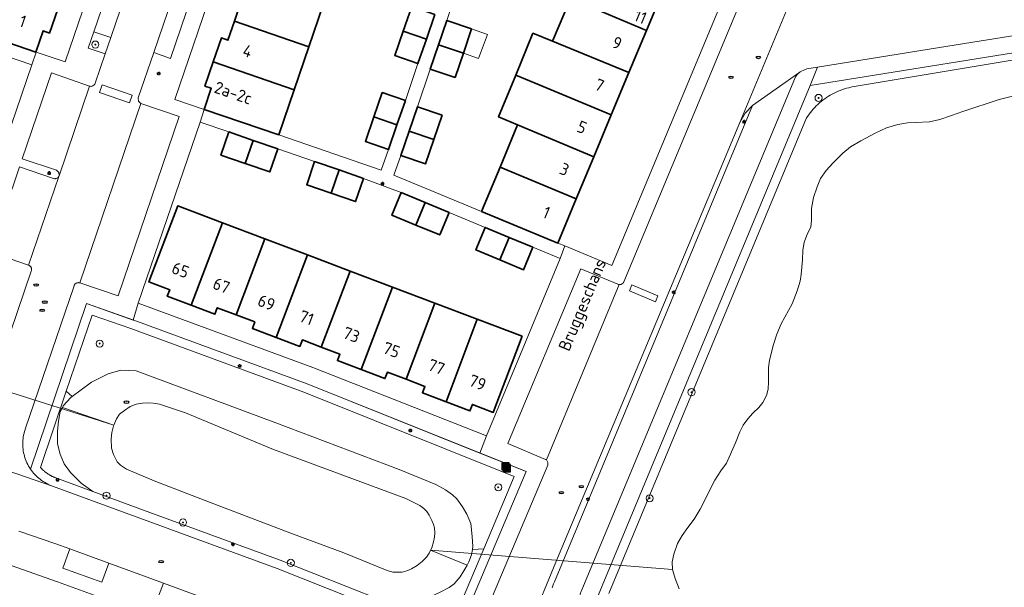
# Model space of a CAD drawing. Header units: metres. Extents: x 152610 to 160096, y 456114 to 462495.
# Tile 870 of 938: x 157852 to 157962, y 461864 to 461927. Entities that reach past the tile are written whole.
import ezdxf
from ezdxf.enums import TextEntityAlignment as Align

# ---------------------------------------------------------------- set-up
doc = ezdxf.new("R2010")
doc.units = ezdxf.units.M
doc.header["$LTSCALE"] = 0.5
doc.layers.get('0').update_dxf_attribs({"linetype": 'CONTINUOUS'})
for name, color, linetype, lineweight in [('B-PV-GR-BEPLANTING_CULTUUR_ROOS-GV', 251, 'CONTINUOUS', 18), ('B-PV-GR-BOOM-S', 251, 'CONTINUOUS', 25), ('B-PV-IE-MEUBILAIR-S', 251, 'CONTINUOUS', 25), ('B-PV-IE-MEUBILAIR_WEGMEUBILAIR_AFVALBAK-S', 251, 'CONTINUOUS', 25), ('B-PV-IE-TERREINAFSCHEIDING_KUNSTMATIG_HEKWERK-G', 251, 'IE-TERREINAFSCHEIDING_KUNSTMATIG-SO', 18), ('B-PV-KW-KUNSTWERK_DUIKER-G', 251, 'CONTINUOUS', 18), ('B-PV-OG-BEBOUWING-GV', 6, 'CONTINUOUS', 35), ('B-PV-OG-BEBOUWING-T18', 1, 'CONTINUOUS', 18), ('B-PV-OG-BEBOUWING_OVERBOUWING-GV', 251, 'CONTINUOUS', 18), ('B-PV-OG-TERREIN_BEGROEID-GV', 251, 'CONTINUOUS', 18), ('B-PV-OG-TERREIN_OEVER-GV', 251, 'CONTINUOUS', 18), ('B-PV-OG-TOPOGRAFIE-T18', 1, 'CONTINUOUS', 18), ('B-PV-OG-WATER_MEER-GV', 251, 'CONTINUOUS', 18), ('B-PV-OG-WATER_SLOOT-GV', 251, 'CONTINUOUS', 18), ('B-PV-VH-GESLOTENVERHARDING_ASFALT-GV', 251, 'CONTINUOUS', 18), ('B-PV-VH-OPENVERHARDING_BETONSTRAATSTEEN-GV', 251, 'CONTINUOUS', 18), ('B-PV-VH-OPENVERHARDING_TEGEL-GV', 251, 'CONTINUOUS', 18)]:
    doc.layers.add(name, color=color, linetype=linetype, lineweight=lineweight)
doc.styles.add('NLCS-ISO', font='NLCS-ISO.ttf')
doc.styles.add('NLCS-ISO-M750-T18', font='NLCS-ISO.ttf', dxfattribs={"height": 1.35})
doc.linetypes.add('IE-TERREINAFSCHEIDING_KUNSTMATIG-SO', pattern='A,4,[82,NLCS.SHX,S=0.75,R=90,X=0,Y=0],4,-2', length=10)

# ---------------------------------------------------------------- blocks, each defined once
blk = doc.blocks.new('SIE-WEG_AFVALBAK-SO')
h = blk.add_hatch(color=256)
h.dxf.hatch_style = 1
h.paths.add_polyline_path([(-1.5, -1.5), (1.5, -1.5), (1.5, 1.5), (-1.5, 1.5)])
for points in [[(-2, -2), (2, -2), (2, 2), (-2, 2)], [(-1.5, -1.5), (1.5, -1.5), (1.5, 1.5), (-1.5, 1.5)]]:
    blk.add_lwpolyline(points, close=True)
blk = doc.blocks.new('SIE-MEUBILAIR_PAAL_LICHTMAST-SO')
for points in [[(-0.62, 0), (-1, 0)], [(-0.71, 0.71), (-0.44, 0.44)], [(0, 1), (0, 0.62)], [(0.44, 0.44), (0.71, 0.71)], [(1, 0), (0.62, 0)], [(-0.71, -0.71), (-0.44, -0.44)], [(0, -0.62), (0, -1)], [(0.44, -0.44), (0.71, -0.71)]]:
    blk.add_lwpolyline(points)
blk.add_circle((0, 0), 0.5)
blk = doc.blocks.new('SIE-MEUBILAIR_PUT_RIOOLPUT-SO')
blk.add_ellipse((0, 0), major_axis=(1.25, 0), ratio=0.54)
at = {"style": 'NLCS-ISO'}
blk.add_text('ri', height=0.75, dxfattribs=at).set_placement((-0.04, 0.07), align=Align.MIDDLE_CENTER)
blk = doc.blocks.new('SGR-BOOM_GBKN-SO')
at = {"linetype": 'ByBlock', "lineweight": 18}
h = blk.add_hatch(color=0, dxfattribs=at)
h.dxf.hatch_style = 1
edge = h.paths.add_edge_path()
edge.add_arc((0, 0), 0.25, 0, 360)
at = {"color": 0, "linetype": 'ByBlock', "lineweight": 18}
for radius in [2, 0.25]:
    blk.add_circle((0, 0), radius, dxfattribs=at)
at = {"color": 0, "linetype": 'ByBlock', "lineweight": 18, "style": 'NLCS-ISO'}
blk.add_attdef('SOORT', (2.5, 0), '', height=1.5, dxfattribs=at)

msp = doc.modelspace()

# ---------------------------------------------------------------- linework, layer by layer
at = {"layer": 'B-PV-GR-BEPLANTING_CULTUUR_ROOS-GV', "flags": 128}
msp.add_lwpolyline([(157862.26, 461925.346), (157860.36, 461925.99), (157859.719, 461924.156), (157861.628, 461923.514)], close=True, dxfattribs=at)
at = {"layer": 'B-PV-IE-TERREINAFSCHEIDING_KUNSTMATIG_HEKWERK-G', "flags": 128}
msp.add_lwpolyline([(157859.529, 461895.489), (157864.842, 461893.622), (157884.263, 461886.487), (157908.829, 461876.644)], dxfattribs=at)
at = {"layer": 'B-PV-KW-KUNSTWERK_DUIKER-G', "flags": 128}
for points in [[(157862.59, 461881.854), (157841.102, 461888.675)], [(157898.119, 461867.822), (157925.272, 461865.64)]]:
    msp.add_lwpolyline(points, dxfattribs=at)
at = {"layer": 'B-PV-OG-BEBOUWING-GV', "flags": 128}
for points in [[(157924.286, 461930.811), (157912.949, 461935.48), (157911.045, 461930.912), (157913.809, 461929.745), (157913.817, 461929.763), (157922.344, 461926.149)], [(157856.295, 461928.537), (157847.199, 461931.62), (157845.477, 461926.573), (157853.848, 461923.723), (157854.651, 461926.086), (157855.375, 461925.839)], [(157886.107, 461929.133), (157877.031, 461932.248), (157876.109, 461929.55), (157876.838, 461929.302), (157876.111, 461927.176), (157884.463, 461924.32)], [(157922.344, 461926.149), (157913.817, 461929.763), (157913.809, 461929.745), (157911.804, 461924.935), (157911.799, 461924.923), (157920.369, 461921.406)], [(157898.602, 461927.915), (157896.003, 461928.812), (157895.056, 461926.061), (157897.656, 461925.169)], [(157884.463, 461924.32), (157876.111, 461927.176), (157875.384, 461925.05), (157874.655, 461925.3), (157873.729, 461922.603), (157882.814, 461919.494)], [(157902.73, 461926.327), (157899.949, 461927.276), (157899.016, 461924.543), (157901.798, 461923.594)], [(157897.656, 461925.169), (157895.056, 461926.061), (157894.11, 461923.316), (157896.71, 461922.424)], [(157918.398, 461916.674), (157920.369, 461921.406), (157911.799, 461924.923), (157909.611, 461925.821), (157907.689, 461921.138), (157909.847, 461920.239)], [(157901.798, 461923.594), (157899.016, 461924.543), (157898.086, 461921.817), (157900.868, 461920.868)], [(157882.814, 461919.494), (157873.729, 461922.603), (157872.802, 461919.902), (157873.528, 461919.654), (157872.72, 461917.289), (157872.739, 461917.282), (157881.084, 461914.431)], [(157918.398, 461916.674), (157909.847, 461920.239), (157907.689, 461921.138), (157905.759, 461916.435), (157907.89, 461915.543), (157916.437, 461911.967)], [(157895.299, 461918.288), (157892.7, 461919.179), (157891.76, 461916.433), (157894.354, 461915.545)], [(157899.423, 461916.633), (157896.643, 461917.585), (157895.709, 461914.854), (157898.488, 461913.9)], [(157894.354, 461915.545), (157891.76, 461916.433), (157890.82, 461913.687), (157893.41, 461912.797)], [(157898.488, 461913.9), (157895.709, 461914.854), (157894.777, 461912.129), (157897.556, 461911.175)], [(157916.437, 461911.967), (157907.89, 461915.543), (157905.914, 461910.803), (157914.467, 461907.236)], [(157878.23, 461913.806), (157875.488, 461914.749), (157874.598, 461912.158), (157877.34, 461911.216)], [(157880.972, 461912.863), (157878.23, 461913.806), (157877.34, 461911.216), (157880.081, 461910.273)], [(157887.867, 461910.485), (157885.121, 461911.43), (157884.231, 461908.837), (157886.974, 461907.893)], [(157890.614, 461909.54), (157887.867, 461910.485), (157886.974, 461907.893), (157889.717, 461906.949)], [(157914.467, 461907.236), (157905.914, 461910.803), (157903.848, 461905.846), (157912.402, 461902.279)], [(157897.514, 461906.838), (157894.84, 461907.949), (157893.785, 461905.412), (157896.465, 461904.303)], [(157874.796, 461904.559), (157869.769, 461906.463), (157866.531, 461897.93), (157868.86, 461897.042), (157868.589, 461896.324), (157871.262, 461895.312)], [(157900.194, 461905.724), (157897.514, 461906.838), (157896.465, 461904.303), (157899.144, 461903.193)], [(157879.528, 461902.765), (157874.796, 461904.559), (157871.262, 461895.312), (157873.924, 461894.304), (157874.196, 461895.024), (157876.299, 461894.228)], [(157906.93, 461902.926), (157904.249, 461904.039), (157903.2, 461901.509), (157905.879, 461900.396)], [(157884.327, 461900.947), (157879.528, 461902.765), (157876.299, 461894.228), (157878.402, 461893.433), (157878.13, 461892.714), (157880.803, 461891.702)], [(157909.611, 461901.812), (157906.93, 461902.926), (157905.879, 461900.396), (157908.558, 461899.283)], [(157889.088, 461899.144), (157884.327, 461900.947), (157880.803, 461891.702), (157883.468, 461890.694), (157883.741, 461891.412), (157885.844, 461890.612)], [(157893.836, 461897.345), (157889.088, 461899.144), (157885.844, 461890.612), (157887.946, 461889.813), (157887.673, 461889.093), (157890.337, 461888.085)], [(157898.612, 461895.535), (157893.836, 461897.345), (157890.337, 461888.085), (157893.003, 461887.077), (157893.277, 461887.798), (157895.38, 461887.001)], [(157903.365, 461893.734), (157898.612, 461895.535), (157895.38, 461887.001), (157897.482, 461886.205), (157897.209, 461885.486), (157899.871, 461884.474)], [(157908.388, 461891.831), (157903.365, 461893.734), (157899.871, 461884.474), (157902.543, 461883.458), (157902.816, 461884.177), (157905.153, 461883.292)]]:
    msp.add_lwpolyline(points, close=True, dxfattribs=at)
at = {"layer": 'B-PV-OG-BEBOUWING_OVERBOUWING-GV', "flags": 128}
msp.add_lwpolyline([(157904.492, 461925.686), (157902.73, 461926.327), (157901.798, 461923.594), (157903.498, 461923.011)], close=True, dxfattribs=at)
at = {"layer": 'B-PV-OG-TERREIN_BEGROEID-GV', "flags": 128}
for points in [[(157970.955, 461924.822), (157940.705, 461919.95), (157915.98, 461860.502)], [(157918.104, 461862.963), (157940.295, 461916.322), (157940.431, 461916.53), (157940.575, 461916.734), (157940.724, 461916.933), (157940.88, 461917.127), (157941.042, 461917.316), (157941.21, 461917.5), (157941.384, 461917.678), (157941.564, 461917.851), (157941.749, 461918.017), (157941.939, 461918.178), (157942.134, 461918.332), (157942.334, 461918.481), (157942.539, 461918.622), (157942.748, 461918.757), (157942.962, 461918.885), (157943.179, 461919.007), (157943.4, 461919.121), (157943.625, 461919.228), (157943.854, 461919.328), (157944.085, 461919.42), (157944.319, 461919.505), (157944.556, 461919.582), (157944.795, 461919.652), (157945.036, 461919.714), (157945.279, 461919.768), (157945.431, 461919.798), (157966.709, 461923.368)], [(157901.286, 461858.758), (157908.829, 461876.644), (157903.635, 461878.725), (157884.263, 461886.487), (157864.842, 461893.622), (157864.772, 461893.647), (157859.529, 461895.489), (157853.246, 461876.925), (157853.35, 461876.778), (157853.472, 461876.619), (157853.6, 461876.465), (157853.734, 461876.316), (157853.874, 461876.172), (157854.019, 461876.035), (157854.17, 461875.903), (157854.326, 461875.777), (157854.486, 461875.658), (157854.652, 461875.545), (157854.822, 461875.439), (157854.996, 461875.34), (157855.174, 461875.248), (157855.355, 461875.163), (157855.54, 461875.085), (157855.727, 461875.015), (157880.9, 461865.761), (157898.05, 461858.95)], [(157892.567, 461862.203), (157881.257, 461866.695), (157866.633, 461872.071), (157860.237, 461874.422), (157856.072, 461875.954), (157856.031, 461875.969), (157856.008, 461875.977), (157855.99, 461875.984), (157855.949, 461875.999), (157855.943, 461876.001), (157855.908, 461876.015), (157855.88, 461876.026), (157855.816, 461876.052), (157855.753, 461876.08), (157855.689, 461876.109), (157855.647, 461876.129), (157855.607, 461876.149), (157855.567, 461876.169), (157855.528, 461876.189), (157855.51, 461876.198), (157855.505, 461876.201), (157855.501, 461876.203), (157855.497, 461876.205), (157855.492, 461876.208), (157855.455, 461876.228), (157855.418, 461876.249), (157855.381, 461876.27), (157855.344, 461876.292), (157855.327, 461876.303), (157855.244, 461876.356), (157855.142, 461876.42), (157855.086, 461876.459), (157855.03, 461876.499), (157854.975, 461876.539), (157854.954, 461876.554), (157854.92, 461876.58), (157854.867, 461876.623), (157854.815, 461876.667), (157854.762, 461876.711), (157854.711, 461876.756), (157854.661, 461876.802), (157854.611, 461876.849), (157854.562, 461876.897), (157854.537, 461876.92), (157854.506, 461876.954), (157854.469, 461876.992), (157854.444, 461877.019), (157854.434, 461877.031), (157854.399, 461877.07), (157854.364, 461877.109), (157857.258, 461885.66), (157860.152, 461894.21), (157864.504, 461892.681), (157883.905, 461885.553), (157907.512, 461876.094), (157904.089, 461867.977), (157900.665, 461859.859)]]:
    msp.add_lwpolyline(points, dxfattribs=at)
for points in [[(157864.504, 461892.681), (157860.152, 461894.21), (157857.258, 461885.66), (157857.91, 461885.059), (157858.911, 461885.83), (157860.081, 461886.684), (157861.96, 461887.602), (157863.382, 461888.037), (157865.093, 461887.947), (157880.781, 461882.109), (157894.611, 461876.862), (157898.714, 461875.193), (157899.78, 461874.583), (157900.569, 461874.019), (157901.053, 461873.584), (157901.714, 461872.699), (157902.196, 461871.882), (157902.625, 461870.819), (157902.798, 461869.354), (157902.86, 461868.24), (157902.812, 461867.902), (157904.089, 461867.977), (157907.512, 461876.094), (157883.905, 461885.553)], [(157857.91, 461885.059), (157857.258, 461885.66), (157854.364, 461877.109), (157854.399, 461877.07), (157854.434, 461877.031), (157854.444, 461877.019), (157854.469, 461876.992), (157854.506, 461876.954), (157854.537, 461876.92), (157854.562, 461876.897), (157854.611, 461876.849), (157854.661, 461876.802), (157854.711, 461876.756), (157854.762, 461876.711), (157854.815, 461876.667), (157854.867, 461876.623), (157854.92, 461876.58), (157854.954, 461876.554), (157854.975, 461876.539), (157855.03, 461876.499), (157855.086, 461876.459), (157855.142, 461876.42), (157855.244, 461876.356), (157855.327, 461876.303), (157855.344, 461876.292), (157855.381, 461876.27), (157855.418, 461876.249), (157855.455, 461876.228), (157855.492, 461876.208), (157855.497, 461876.205), (157855.501, 461876.203), (157855.505, 461876.201), (157855.51, 461876.198), (157855.528, 461876.189), (157855.567, 461876.169), (157855.607, 461876.149), (157855.647, 461876.129), (157855.689, 461876.109), (157855.753, 461876.08), (157855.816, 461876.052), (157855.88, 461876.026), (157855.908, 461876.015), (157855.943, 461876.001), (157855.949, 461875.999), (157855.99, 461875.984), (157856.008, 461875.977), (157856.031, 461875.969), (157856.072, 461875.954), (157860.237, 461874.422), (157858.941, 461875.327), (157857.721, 461876.558), (157857.023, 461877.517), (157856.58, 461878.61), (157856.266, 461879.756), (157856.267, 461881.216), (157856.372, 461882.286), (157856.592, 461883.385), (157856.829, 461883.834), (157856.926, 461884.02), (157857.761, 461884.944)], [(157900.665, 461859.859), (157904.089, 461867.977), (157902.812, 461867.902), (157902.729, 461867.314), (157902.419, 461866.501), (157902.229, 461866.144), (157901.982, 461865.681), (157901.44, 461864.847), (157900.779, 461864.065), (157900.202, 461863.634), (157899.213, 461863.101), (157898.165, 461862.627), (157897.103, 461862.318), (157895.294, 461862.124), (157892.567, 461862.203), (157892.686, 461862.156), (157898.419, 461859.879), (157898.969, 461859.753), (157899.484, 461859.707), (157899.954, 461859.698), (157900.351, 461859.753)]]:
    msp.add_lwpolyline(points, close=True, dxfattribs=at)
at = {"layer": 'B-PV-OG-TERREIN_OEVER-GV', "flags": 128}
for points in [[(157966.709, 461923.368), (157945.431, 461919.798), (157945.279, 461919.768), (157945.036, 461919.714), (157944.795, 461919.652), (157944.556, 461919.582), (157944.319, 461919.505), (157944.085, 461919.42), (157943.854, 461919.328), (157943.625, 461919.228), (157943.4, 461919.121), (157943.179, 461919.007), (157942.962, 461918.885), (157942.748, 461918.757), (157942.539, 461918.622), (157942.334, 461918.481), (157942.134, 461918.332), (157941.939, 461918.178), (157941.749, 461918.017), (157941.564, 461917.851), (157941.384, 461917.678), (157941.21, 461917.5), (157941.042, 461917.316), (157940.88, 461917.127), (157940.724, 461916.933), (157940.575, 461916.734), (157940.431, 461916.53), (157940.295, 461916.322), (157918.104, 461862.963)], [(157926.017, 461863.492), (157925.552, 461864.645), (157925.272, 461865.64), (157925.233, 461866.507), (157925.398, 461867.372), (157925.838, 461868.559), (157926.341, 461869.491), (157926.962, 461870.367), (157927.672, 461871.312), (157928.364, 461872.429), (157930.015, 461875.687), (157930.692, 461876.73), (157931.331, 461877.594), (157932.334, 461879.853), (157932.808, 461881.118), (157933.19, 461881.856), (157933.705, 461882.575), (157934.266, 461883.202), (157934.953, 461883.852), (157935.405, 461884.402), (157935.785, 461885.19), (157935.978, 461885.908), (157936.033, 461886.711), (157936.029, 461887.652), (157936.032, 461888.34), (157936.142, 461889.14), (157936.595, 461890.9), (157936.957, 461892.078), (157937.439, 461893.222), (157938.678, 461895.449), (157939.247, 461896.929), (157939.589, 461897.996), (157939.704, 461898.743), (157939.829, 461900.416), (157939.879, 461901.454), (157940.04, 461902.373), (157940.36, 461903.231), (157940.766, 461904.096), (157940.867, 461904.821), (157940.847, 461905.524), (157940.85, 461906.152), (157941.057, 461907.396), (157941.491, 461908.592), (157941.853, 461909.513), (157942.507, 461910.43), (157943.229, 461911.261), (157944.374, 461912.375), (157945.223, 461913.069), (157946.376, 461913.761), (157947.99, 461914.624), (157949.271, 461915.231), (157950.535, 461915.584), (157951.612, 461915.758), (157952.479, 461915.799), (157954.093, 461915.874), (157955.245, 461916.161), (157956.547, 461916.581), (157957.827, 461917.053), (157961.905, 461918.388), (157965.092, 461919.166)], [(157900.202, 461863.634), (157900.779, 461864.065), (157901.44, 461864.847), (157901.982, 461865.681), (157902.229, 461866.144), (157898.119, 461867.822), (157897.963, 461867.478), (157897.654, 461867.046), (157897.193, 461866.551), (157896.626, 461866.105), (157895.99, 461865.738), (157895.472, 461865.522), (157894.953, 461865.367), (157894.497, 461865.342), (157893.875, 461865.359), (157893.25, 461865.555), (157888.408, 461867.537), (157882.637, 461869.658), (157873.817, 461873.012), (157867.301, 461875.544), (157864.008, 461876.92), (157863.328, 461877.356), (157862.971, 461877.753), (157862.567, 461878.558), (157862.339, 461879.258), (157862.302, 461880.301), (157862.372, 461881.029), (157862.563, 461881.787), (157862.59, 461881.854), (157856.829, 461883.834), (157856.592, 461883.385), (157856.372, 461882.286), (157856.267, 461881.216), (157856.266, 461879.756), (157856.58, 461878.61), (157857.023, 461877.517), (157857.721, 461876.558), (157858.941, 461875.327), (157860.237, 461874.422), (157866.633, 461872.071), (157881.257, 461866.695), (157892.567, 461862.203)]]:
    msp.add_lwpolyline(points, dxfattribs=at)
msp.add_lwpolyline([(157865.093, 461887.947), (157863.382, 461888.037), (157861.96, 461887.602), (157860.081, 461886.684), (157858.911, 461885.83), (157857.91, 461885.059), (157857.761, 461884.944), (157856.926, 461884.02), (157856.829, 461883.834), (157862.59, 461881.854), (157862.876, 461882.547), (157863.248, 461883.084), (157863.788, 461883.511), (157864.433, 461883.942), (157865.088, 461884.204), (157865.817, 461884.335), (157866.456, 461884.344), (157867.012, 461884.337), (157867.725, 461884.196), (157870.62, 461883.231), (157880.488, 461879.137), (157895.352, 461873.628), (157896.903, 461872.851), (157897.372, 461872.498), (157897.699, 461872.16), (157897.955, 461871.737), (157898.274, 461871.157), (157898.459, 461870.715), (157898.547, 461870.345), (157898.608, 461869.788), (157898.568, 461869.287), (157898.443, 461868.757), (157898.246, 461868.1), (157898.119, 461867.822), (157902.229, 461866.144), (157902.419, 461866.501), (157902.729, 461867.314), (157902.812, 461867.902), (157902.86, 461868.24), (157902.798, 461869.354), (157902.625, 461870.819), (157902.196, 461871.882), (157901.714, 461872.699), (157901.053, 461873.584), (157900.569, 461874.019), (157899.78, 461874.583), (157898.714, 461875.193), (157894.611, 461876.862), (157880.781, 461882.109)], close=True, dxfattribs=at)
at = {"layer": 'B-PV-OG-WATER_MEER-GV', "flags": 128}
msp.add_lwpolyline([(157965.092, 461919.166), (157961.905, 461918.388), (157957.827, 461917.053), (157956.547, 461916.581), (157955.245, 461916.161), (157954.093, 461915.874), (157952.479, 461915.799), (157951.612, 461915.758), (157950.535, 461915.584), (157949.271, 461915.231), (157947.99, 461914.624), (157946.376, 461913.761), (157945.223, 461913.069), (157944.374, 461912.375), (157943.229, 461911.261), (157942.507, 461910.43), (157941.853, 461909.513), (157941.491, 461908.592), (157941.057, 461907.396), (157940.85, 461906.152), (157940.847, 461905.524), (157940.867, 461904.821), (157940.766, 461904.096), (157940.36, 461903.231), (157940.04, 461902.373), (157939.879, 461901.454), (157939.829, 461900.416), (157939.704, 461898.743), (157939.589, 461897.996), (157939.247, 461896.929), (157938.678, 461895.449), (157937.439, 461893.222), (157936.957, 461892.078), (157936.595, 461890.9), (157936.142, 461889.14), (157936.032, 461888.34), (157936.029, 461887.652), (157936.033, 461886.711), (157935.978, 461885.908), (157935.785, 461885.19), (157935.405, 461884.402), (157934.953, 461883.852), (157934.266, 461883.202), (157933.705, 461882.575), (157933.19, 461881.856), (157932.808, 461881.118), (157932.334, 461879.853), (157931.331, 461877.594), (157930.692, 461876.73), (157930.015, 461875.687), (157928.364, 461872.429), (157927.672, 461871.312), (157926.962, 461870.367), (157926.341, 461869.491), (157925.838, 461868.559), (157925.398, 461867.372), (157925.233, 461866.507), (157925.272, 461865.64), (157925.552, 461864.645), (157926.017, 461863.492)], dxfattribs=at)
at = {"layer": 'B-PV-OG-WATER_SLOOT-GV', "flags": 128}
msp.add_lwpolyline([(157867.012, 461884.337), (157866.456, 461884.344), (157865.817, 461884.335), (157865.088, 461884.204), (157864.433, 461883.942), (157863.788, 461883.511), (157863.248, 461883.084), (157862.876, 461882.547), (157862.59, 461881.854), (157862.563, 461881.787), (157862.372, 461881.029), (157862.302, 461880.301), (157862.339, 461879.258), (157862.567, 461878.558), (157862.971, 461877.753), (157863.328, 461877.356), (157864.008, 461876.92), (157867.301, 461875.544), (157873.817, 461873.012), (157882.637, 461869.658), (157888.408, 461867.537), (157893.25, 461865.555), (157893.875, 461865.359), (157894.497, 461865.342), (157894.953, 461865.367), (157895.472, 461865.522), (157895.99, 461865.738), (157896.626, 461866.105), (157897.193, 461866.551), (157897.654, 461867.046), (157897.963, 461867.478), (157898.119, 461867.822), (157898.246, 461868.1), (157898.443, 461868.757), (157898.568, 461869.287), (157898.608, 461869.788), (157898.547, 461870.345), (157898.459, 461870.715), (157898.274, 461871.157), (157897.955, 461871.737), (157897.699, 461872.16), (157897.372, 461872.498), (157896.903, 461872.851), (157895.352, 461873.628), (157880.488, 461879.137), (157870.62, 461883.231), (157867.725, 461884.196)], close=True, dxfattribs=at)
at = {"layer": 'B-PV-VH-GESLOTENVERHARDING_ASFALT-GV', "flags": 128}
for points in [[(157942.741, 461953.056), (157919.8, 461897.929), (157919.797, 461897.921), (157919.793, 461897.913), (157919.79, 461897.905), (157919.786, 461897.898), (157919.782, 461897.89), (157919.778, 461897.883), (157919.774, 461897.875), (157919.769, 461897.867), (157919.765, 461897.86), (157919.76, 461897.853), (157919.756, 461897.846), (157919.751, 461897.839), (157919.746, 461897.831), (157919.741, 461897.824), (157919.736, 461897.818), (157919.73, 461897.811), (157919.725, 461897.804), (157919.719, 461897.798), (157919.714, 461897.791), (157919.708, 461897.785), (157919.702, 461897.778), (157919.696, 461897.772), (157919.69, 461897.766), (157919.684, 461897.76), (157919.677, 461897.754), (157919.671, 461897.749), (157919.664, 461897.743), (157919.658, 461897.737), (157919.651, 461897.732), (157919.644, 461897.727), (157919.637, 461897.722), (157919.63, 461897.717), (157919.623, 461897.712), (157919.616, 461897.707), (157919.609, 461897.702), (157919.602, 461897.698), (157919.594, 461897.693), (157919.587, 461897.689), (157919.579, 461897.685), (157919.572, 461897.681), (157919.564, 461897.677), (157919.556, 461897.673), (157919.549, 461897.67), (157919.541, 461897.666), (157919.533, 461897.663), (157919.525, 461897.659), (157919.517, 461897.656), (157919.509, 461897.653), (157919.5, 461897.651), (157919.492, 461897.648), (157919.484, 461897.646), (157919.476, 461897.643), (157919.467, 461897.641), (157919.459, 461897.639), (157919.451, 461897.637), (157919.442, 461897.635), (157919.434, 461897.634), (157919.425, 461897.632), (157919.417, 461897.631), (157919.408, 461897.63), (157919.4, 461897.629), (157919.391, 461897.628), (157919.383, 461897.627), (157919.374, 461897.626), (157919.365, 461897.626), (157919.357, 461897.626), (157919.348, 461897.626), (157919.34, 461897.626), (157919.331, 461897.626), (157919.322, 461897.626), (157919.314, 461897.627), (157919.305, 461897.627), (157919.288, 461897.629), (157911.11, 461877.953), (157911.289, 461877.682), (157911.259, 461877.359), (157904.648, 461861.685)], [(157909.354, 461859.67), (157912.191, 461866.47), (157932.83, 461915.829), (157939.365, 461931.575)], [(157915.03, 461863.182), (157939.05, 461920.952), (157939.265, 461921.228), (157939.525, 461921.464), (157934.238, 461917.738), (157912.023, 461864.288), (157912.012, 461864.264), (157911.92, 461864.041), (157911.835, 461863.814), (157911.758, 461863.585)], [(157911.758, 461863.585), (157911.835, 461863.814), (157911.92, 461864.041), (157912.012, 461864.264), (157912.023, 461864.288), (157934.238, 461917.738), (157933.41, 461916.875), (157932.83, 461915.829), (157912.191, 461866.47), (157909.354, 461859.67)], [(157898.05, 461858.95), (157880.9, 461865.761), (157855.727, 461875.015), (157841.517, 461879.893)], [(157851.924, 461869.977), (157855.991, 461868.579), (157857.659, 461867.969), (157862.03, 461866.37), (157865.927, 461864.944), (157868.159, 461864.127), (157872.414, 461862.571)]]:
    msp.add_lwpolyline(points, dxfattribs=at)
msp.add_lwpolyline([(157920.418, 461896.908), (157920.691, 461897.592), (157923.612, 461896.381), (157923.344, 461895.694)], close=True, dxfattribs=at)
at = {"layer": 'B-PV-VH-OPENVERHARDING_BETONSTRAATSTEEN-GV', "flags": 128}
for points in [[(157868.06, 461942.358), (157866.173, 461943.043), (157860.36, 461925.99), (157862.26, 461925.346)], [(157874.756, 461940.06), (157872.864, 461940.704), (157867.062, 461923.671), (157868.957, 461923.004)], [(157859.873, 461919.889), (157855.594, 461921.388), (157852.298, 461911.741), (157856.152, 461910.473), (157856.432, 461910.22), (157856.455, 461909.844)], [(157860.978, 461919.195), (157861.27, 461920.045), (157864.641, 461918.888), (157864.35, 461918.038)], [(157864.641, 461918.888), (157861.27, 461920.045), (157860.978, 461919.195), (157864.35, 461918.038)], [(157869.934, 461916.479), (157865.624, 461917.935), (157858.763, 461897.819), (157858.768, 461897.817), (157863.07, 461896.358)], [(157855.82, 461909.534), (157852.006, 461910.856), (157848.744, 461901.272), (157853.035, 461899.794), (157856.418, 461909.761), (157856.384, 461909.708), (157856.343, 461909.66), (157856.297, 461909.617), (157856.245, 461909.581), (157856.189, 461909.551), (157856.13, 461909.529), (157856.069, 461909.514), (157856.006, 461909.507), (157855.943, 461909.508), (157855.881, 461909.517)], [(157919.133, 461897.673), (157914.987, 461899.392), (157906.807, 461879.789), (157911.003, 461878.015), (157911.058, 461877.987), (157911.11, 461877.953), (157919.288, 461897.629), (157919.208, 461897.644)], [(157923.612, 461896.381), (157920.691, 461897.592), (157920.418, 461896.908), (157923.344, 461895.694)], [(157862.03, 461866.37), (157857.659, 461867.969), (157856.861, 461865.803), (157861.261, 461864.238)], [(157872.414, 461862.571), (157868.159, 461864.127), (157867.352, 461861.999), (157871.594, 461860.446)]]:
    msp.add_lwpolyline(points, close=True, dxfattribs=at)
for points in [[(157868.06, 461942.358), (157862.26, 461925.346), (157861.628, 461923.514), (157860.494, 461920.225), (157860.483, 461920.19), (157860.458, 461920.133), (157860.426, 461920.079), (157860.387, 461920.03), (157860.343, 461919.986), (157860.293, 461919.948), (157860.239, 461919.916), (157860.181, 461919.892), (157860.12, 461919.876), (157860.058, 461919.867), (157859.996, 461919.867), (157859.934, 461919.874), (157859.873, 461919.889), (157856.455, 461909.844), (157856.445, 461909.818), (157856.418, 461909.761), (157853.035, 461899.794), (157853.079, 461899.777), (157853.135, 461899.749), (157853.186, 461899.713), (157853.233, 461899.672), (157853.274, 461899.624), (157853.308, 461899.572), (157853.336, 461899.516), (157853.356, 461899.457), (157853.368, 461899.396), (157853.373, 461899.333), (157853.37, 461899.271), (157853.358, 461899.209), (157853.339, 461899.15), (157847.832, 461883.001)], [(157841.517, 461879.893), (157855.727, 461875.015), (157855.54, 461875.085), (157855.355, 461875.163), (157855.174, 461875.248), (157854.996, 461875.34), (157854.822, 461875.439), (157854.652, 461875.545), (157854.486, 461875.658), (157854.326, 461875.777), (157854.17, 461875.903), (157854.019, 461876.035), (157853.874, 461876.172), (157853.734, 461876.316), (157853.6, 461876.465), (157853.472, 461876.619), (157853.35, 461876.778), (157853.246, 461876.925), (157853.137, 461877.093), (157853.034, 461877.265), (157852.938, 461877.44), (157852.85, 461877.62), (157852.768, 461877.803), (157852.694, 461877.989), (157852.628, 461878.178), (157852.569, 461878.369), (157852.518, 461878.563), (157852.475, 461878.758), (157852.439, 461878.955), (157852.411, 461879.154), (157852.392, 461879.353), (157852.38, 461879.553), (157852.376, 461879.753), (157852.38, 461879.953), (157852.393, 461880.153), (157852.413, 461880.352), (157852.441, 461880.551), (157852.477, 461880.748), (157852.521, 461880.943), (157852.573, 461881.137), (157852.632, 461881.328), (157852.657, 461881.401), (157858.136, 461897.495), (157858.159, 461897.554), (157858.189, 461897.609), (157858.226, 461897.661), (157858.269, 461897.707), (157858.317, 461897.747), (157858.371, 461897.781), (157858.428, 461897.808), (157858.488, 461897.827), (157858.55, 461897.839), (157858.613, 461897.843), (157858.676, 461897.839), (157858.738, 461897.826), (157858.763, 461897.819), (157865.624, 461917.935), (157865.342, 461918.193), (157865.319, 461918.574), (157867.062, 461923.671), (157872.864, 461940.704)], [(157939.365, 461931.575), (157932.83, 461915.829), (157933.41, 461916.875), (157934.238, 461917.738), (157939.525, 461921.464), (157939.588, 461921.51), (157939.653, 461921.554), (157940.334, 461921.838), (157941.525, 461922.03), (157955.192, 461924.232), (157972.304, 461926.973)]]:
    msp.add_lwpolyline(points, dxfattribs=at)
at = {"layer": 'B-PV-VH-OPENVERHARDING_TEGEL-GV', "flags": 128}
for points in [[(157883.429, 462010.269), (157879.974, 462000), (157876.09, 461988.458), (157875.591, 461987.029), (157876.172, 461986.832), (157878.773, 461985.987), (157857.136, 461922.607), (157853.9, 461923.705), (157853.399, 461922.276), (157846.427, 461901.978)], [(157874.756, 461940.06), (157868.957, 461923.004), (157867.062, 461923.671), (157865.319, 461918.574), (157865.342, 461918.193), (157865.624, 461917.935), (157869.934, 461916.479), (157863.07, 461896.358), (157858.768, 461897.817), (157858.763, 461897.819), (157858.738, 461897.826), (157858.676, 461897.839), (157858.613, 461897.843), (157858.55, 461897.839), (157858.488, 461897.827), (157858.428, 461897.808), (157858.371, 461897.781), (157858.317, 461897.747), (157858.269, 461897.707), (157858.226, 461897.661), (157858.189, 461897.609), (157858.159, 461897.554), (157858.136, 461897.495), (157852.657, 461881.401), (157852.632, 461881.328), (157852.573, 461881.137), (157852.521, 461880.943), (157852.477, 461880.748), (157852.441, 461880.551), (157852.413, 461880.352), (157852.393, 461880.153), (157852.38, 461879.953), (157852.376, 461879.753), (157852.38, 461879.553), (157852.392, 461879.353), (157852.411, 461879.154), (157852.439, 461878.955), (157852.475, 461878.758), (157852.518, 461878.563), (157852.569, 461878.369), (157852.628, 461878.178), (157852.694, 461877.989), (157852.768, 461877.803), (157852.85, 461877.62), (157852.938, 461877.44), (157853.034, 461877.265), (157853.137, 461877.093), (157853.246, 461876.925), (157859.529, 461895.489), (157864.772, 461893.647), (157865.341, 461895.542), (157872.261, 461915.85), (157872.739, 461917.282), (157872.72, 461917.289), (157869.438, 461918.384), (157891.064, 461981.765)], [(157904.648, 461861.685), (157911.259, 461877.359), (157911.289, 461877.682), (157911.11, 461877.953), (157911.058, 461877.987), (157911.003, 461878.015), (157906.807, 461879.789), (157914.987, 461899.392), (157919.133, 461897.673), (157919.208, 461897.644), (157919.288, 461897.629), (157919.305, 461897.627), (157919.314, 461897.627), (157919.322, 461897.626), (157919.331, 461897.626), (157919.34, 461897.626), (157919.348, 461897.626), (157919.357, 461897.626), (157919.365, 461897.626), (157919.374, 461897.626), (157919.383, 461897.627), (157919.391, 461897.628), (157919.4, 461897.629), (157919.408, 461897.63), (157919.417, 461897.631), (157919.425, 461897.632), (157919.434, 461897.634), (157919.442, 461897.635), (157919.451, 461897.637), (157919.459, 461897.639), (157919.467, 461897.641), (157919.476, 461897.643), (157919.484, 461897.646), (157919.492, 461897.648), (157919.5, 461897.651), (157919.509, 461897.653), (157919.517, 461897.656), (157919.525, 461897.659), (157919.533, 461897.663), (157919.541, 461897.666), (157919.549, 461897.67), (157919.556, 461897.673), (157919.564, 461897.677), (157919.572, 461897.681), (157919.579, 461897.685), (157919.587, 461897.689), (157919.594, 461897.693), (157919.602, 461897.698), (157919.609, 461897.702), (157919.616, 461897.707), (157919.623, 461897.712), (157919.63, 461897.717), (157919.637, 461897.722), (157919.644, 461897.727), (157919.651, 461897.732), (157919.658, 461897.737), (157919.664, 461897.743), (157919.671, 461897.749), (157919.677, 461897.754), (157919.684, 461897.76), (157919.69, 461897.766), (157919.696, 461897.772), (157919.702, 461897.778), (157919.708, 461897.785), (157919.714, 461897.791), (157919.719, 461897.798), (157919.725, 461897.804), (157919.73, 461897.811), (157919.736, 461897.818), (157919.741, 461897.824), (157919.746, 461897.831), (157919.751, 461897.839), (157919.756, 461897.846), (157919.76, 461897.853), (157919.765, 461897.86), (157919.769, 461897.867), (157919.774, 461897.875), (157919.778, 461897.883), (157919.782, 461897.89), (157919.786, 461897.898), (157919.79, 461897.905), (157919.793, 461897.913), (157919.797, 461897.921), (157919.8, 461897.929), (157942.741, 461953.056)], [(157940.274, 461952.191), (157918.437, 461899.76), (157913.174, 461901.957), (157912.644, 461900.558), (157908.858, 461891.335), (157904.401, 461880.663), (157903.635, 461878.725), (157908.829, 461876.644), (157901.286, 461858.758)], [(157852.006, 461910.856), (157855.82, 461909.534), (157855.881, 461909.517), (157855.943, 461909.508), (157856.006, 461909.507), (157856.069, 461909.514), (157856.13, 461909.529), (157856.189, 461909.551), (157856.245, 461909.581), (157856.297, 461909.617), (157856.343, 461909.66), (157856.384, 461909.708), (157856.418, 461909.761), (157856.445, 461909.818), (157856.455, 461909.844), (157856.432, 461910.22), (157856.152, 461910.473), (157852.298, 461911.741), (157855.594, 461921.388), (157859.873, 461919.889), (157859.934, 461919.874), (157859.996, 461919.867), (157860.058, 461919.867), (157860.12, 461919.876), (157860.181, 461919.892), (157860.239, 461919.916), (157860.293, 461919.948), (157860.343, 461919.986), (157860.387, 461920.03), (157860.426, 461920.079), (157860.458, 461920.133), (157860.483, 461920.19), (157860.494, 461920.225), (157861.628, 461923.514), (157859.719, 461924.156), (157860.36, 461925.99), (157866.173, 461943.043)], [(157898.602, 461927.915), (157897.656, 461925.169), (157896.71, 461922.424), (157895.299, 461918.288), (157894.354, 461915.545), (157893.41, 461912.797), (157892.584, 461910.458), (157881.084, 461914.431), (157872.739, 461917.282), (157872.261, 461915.85), (157875.488, 461914.749), (157878.23, 461913.806), (157880.972, 461912.863), (157885.121, 461911.43), (157887.867, 461910.485), (157890.614, 461909.54), (157894.84, 461907.949), (157897.514, 461906.838), (157900.194, 461905.724), (157904.249, 461904.039), (157906.93, 461902.926), (157909.611, 461901.812), (157912.644, 461900.558), (157913.174, 461901.957), (157912.402, 461902.279), (157903.848, 461905.846), (157894.014, 461909.918), (157894.777, 461912.129), (157895.709, 461914.854), (157896.643, 461917.585), (157898.086, 461921.817), (157899.016, 461924.543), (157899.949, 461927.276), (157900.552, 461929.041)], [(157850.228, 461923.362), (157853.399, 461922.276), (157853.9, 461923.705), (157853.848, 461923.723), (157845.477, 461926.573)], [(157972.304, 461926.973), (157955.192, 461924.232), (157941.525, 461922.03), (157940.705, 461919.95), (157970.955, 461924.822)], [(157847.832, 461883.001), (157853.339, 461899.15), (157853.358, 461899.209), (157853.37, 461899.271), (157853.373, 461899.333), (157853.368, 461899.396), (157853.356, 461899.457), (157853.336, 461899.516), (157853.308, 461899.572), (157853.274, 461899.624), (157853.233, 461899.672), (157853.186, 461899.713), (157853.135, 461899.749), (157853.079, 461899.777), (157853.035, 461899.794), (157848.744, 461901.272)], [(157767.971, 461892.799), (157776.744, 461890.576), (157780.044, 461889.707), (157783.379, 461888.821), (157790.949, 461886.758), (157801.366, 461883.905), (157817.855, 461879.128), (157826.41, 461876.423), (157827.182, 461875.59), (157827.418, 461874.954), (157827.2, 461874.179), (157830.466, 461873.072), (157830.979, 461872.944), (157835.477, 461871.365), (157840.051, 461869.857), (157845.899, 461867.886), (157850.447, 461866.324), (157856.269, 461864.26), (157860.797, 461862.643)], [(157867.352, 461861.999), (157868.159, 461864.127), (157865.927, 461864.944), (157862.03, 461866.37), (157861.261, 461864.238), (157856.861, 461865.803), (157857.659, 461867.969), (157855.991, 461868.579), (157851.924, 461869.977)]]:
    msp.add_lwpolyline(points, dxfattribs=at)
for points in [[(157940.705, 461919.95), (157941.525, 461922.03), (157940.334, 461921.838), (157939.653, 461921.554), (157939.588, 461921.51), (157939.525, 461921.464), (157939.265, 461921.228), (157939.05, 461920.952), (157915.03, 461863.182), (157915.028, 461863.179), (157914.956, 461863.022), (157914.89, 461862.862), (157914.832, 461862.699), (157914.782, 461862.534), (157914.739, 461862.367), (157914.705, 461862.198), (157914.678, 461862.027), (157914.659, 461861.855), (157914.648, 461861.683), (157914.644, 461861.51), (157914.649, 461861.337), (157914.662, 461861.165), (157914.671, 461861.085), (157915.98, 461860.502)], [(157884.924, 461888.341), (157865.341, 461895.542), (157864.772, 461893.647), (157864.842, 461893.622), (157884.263, 461886.487), (157903.635, 461878.725), (157904.401, 461880.663)]]:
    msp.add_lwpolyline(points, close=True, dxfattribs=at)

# ---------------------------------------------------------------- block references
at = {"layer": 'B-PV-GR-BOOM-S', "xscale": 0.2, "yscale": 0.2, "zscale": 0.2}
for p in [(157860.521, 461924.556), (157941.644, 461918.569), (157861.006, 461891), (157927.391, 461885.549), (157905.721, 461874.878), (157861.771, 461873.946), (157922.697, 461873.647), (157870.354, 461870.933), (157882.443, 461866.401)]:
    msp.add_blockref('SGR-BOOM_GBKN-SO', p, dxfattribs=at)
at = {"layer": 'B-PV-IE-MEUBILAIR-S', "xscale": 0.2, "yscale": 0.2, "zscale": 0.2}
for name, p in [('SIE-MEUBILAIR_PUT_RIOOLPUT-SO', (157934.89, 461923.11)), ('SIE-MEUBILAIR_PAAL_LICHTMAST-SO', (157867.624, 461921.308)), ('SIE-MEUBILAIR_PUT_RIOOLPUT-SO', (157931.82, 461920.872)), ('SIE-MEUBILAIR_PAAL_LICHTMAST-SO', (157933.301, 461915.901)), ('SIE-MEUBILAIR_PAAL_LICHTMAST-SO', (157855.345, 461910.145)), ('SIE-MEUBILAIR_PAAL_LICHTMAST-SO', (157892.735, 461908.952)), ('SIE-MEUBILAIR_PUT_RIOOLPUT-SO', (157853.879, 461897.576)), ('SIE-MEUBILAIR_PAAL_LICHTMAST-SO', (157925.399, 461896.759)), ('SIE-MEUBILAIR_PUT_RIOOLPUT-SO', (157854.848, 461895.654)), ('SIE-MEUBILAIR_PUT_RIOOLPUT-SO', (157854.548, 461894.75)), ('SIE-MEUBILAIR_PAAL_LICHTMAST-SO', (157876.702, 461888.509)), ('SIE-MEUBILAIR_PUT_RIOOLPUT-SO', (157864.02, 461884.433)), ('SIE-MEUBILAIR_PAAL_LICHTMAST-SO', (157895.849, 461881.26)), ('SIE-MEUBILAIR_PAAL_LICHTMAST-SO', (157856.277, 461875.724)), ('SIE-MEUBILAIR_PUT_RIOOLPUT-SO', (157915.037, 461874.943)), ('SIE-MEUBILAIR_PUT_RIOOLPUT-SO', (157912.785, 461874.272)), ('SIE-MEUBILAIR_PAAL_LICHTMAST-SO', (157915.779, 461873.544)), ('SIE-MEUBILAIR_PAAL_LICHTMAST-SO', (157875.956, 461868.491)), ('SIE-MEUBILAIR_PUT_RIOOLPUT-SO', (157867.908, 461866.544))]:
    msp.add_blockref(name, p, dxfattribs=at)
at = {"layer": 'B-PV-IE-MEUBILAIR_WEGMEUBILAIR_AFVALBAK-S', "xscale": 0.2, "yscale": 0.2, "zscale": 0.2}
for p in [(157906.52, 461877.238), (157906.677, 461877.028)]:
    msp.add_blockref('SIE-WEG_AFVALBAK-SO', p, dxfattribs=at)

# ---------------------------------------------------------------- texts
at = {"layer": 'B-PV-OG-BEBOUWING-T18', "style": 'NLCS-ISO-M750-T18'}
for s, rotation, p in [('11', 337.4, (157921.671, 461927.683)), ('1', 341.1, (157852.383, 461927.175)), ('9', 337.4, (157919.049, 461924.739)), ('4', 341, (157877.607, 461923.831)), ('2a-2c', 341, (157875.997, 461919.139)), ('7', 337.4, (157917.076, 461920.001)), ('5', 337.4, (157915.11, 461915.282)), ('3', 337.4, (157913.144, 461910.563)), ('1', 337.4, (157911.127, 461905.719)), ('65', 339.3, (157870.07, 461899.261)), ('67', 339.3, (157874.664, 461897.52)), ('69', 339.3, (157879.718, 461895.607)), ('71', 339.3, (157884.216, 461893.903)), ('73', 339.3, (157889.246, 461891.996)), ('75', 339.3, (157893.744, 461890.293)), ('77', 339.2, (157898.776, 461888.386)), ('79', 339.2, (157903.397, 461886.633))]:
    msp.add_text(s, height=1.35, rotation=rotation, dxfattribs=at).set_placement(p, align=Align.MIDDLE)
at = {"layer": 'B-PV-OG-TOPOGRAFIE-T18', "style": 'NLCS-ISO-M750-T18'}
msp.add_text('Bruggeschans', height=1.35, rotation=67.4, dxfattribs=at).set_placement((157915.322, 461895.279), align=Align.MIDDLE)

doc.saveas('drawing.dxf')
